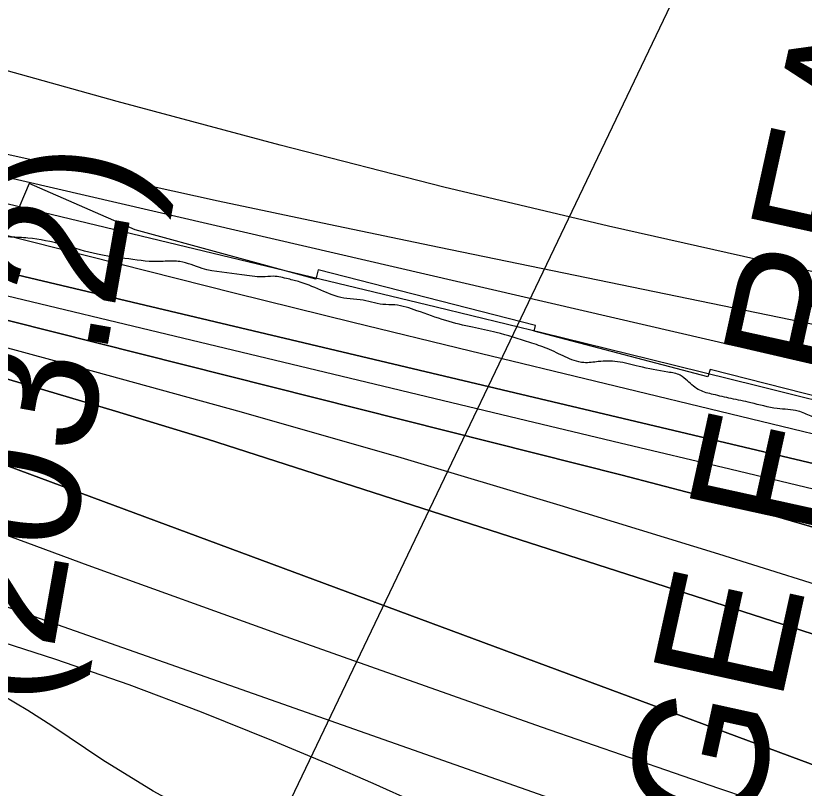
# Model space of a CAD drawing. Extents: x 3329332 to 3367211, y 631066 to 656469.
# Drawn here: x 3341150 to 3341744, y 647260 to 647841 of the extents above; entities that cross this region are included whole.
import ezdxf

# ---------------------------------------------------------------- set-up
doc = ezdxf.new("R2010")
doc.units = 0
for name, color, linetype in [('V-CHAN-NAID', 7, 'Continuous'), ('V-RIVR-EDGE', 7, 'Continuous'), ('V-RIVR-RANG', 7, 'Continuous'), ('V-RRAP-RVMT', 7, 'Continuous'), ('V-TOPO-DPTH', 7, 'Continuous'), ('V-TOPO-MAJR', 7, 'Continuous'), ('V-TOPO-MINR', 7, 'Continuous'), ('V-TOPO-WATR', 7, 'Continuous')]:
    doc.layers.add(name, color=color, linetype=linetype)

msp = doc.modelspace()

# ---------------------------------------------------------------- linework, layer by layer
at = {"layer": 'V-RIVR-EDGE'}
msp.add_spline([(3343636.83, 646843.4), (3343622.11, 646851.58), (3343608.94, 646858.59), (3343596.54, 646861.34), (3343585.29, 646861.75), (3343568.24, 646866.84), (3343554.7, 646877.73), (3343538.06, 646892.12), (3343529.15, 646895.63), (3343519.47, 646901.86), (3343506.69, 646910.04), (3343488.88, 646921.33), (3343476.1, 646929.89), (3343464.1, 646937.29), (3343456.75, 646944.29), (3343449.79, 646951.28), (3343444.75, 646953.23), (3343437.39, 646955.97), (3343424.98, 646958.32), (3343409.48, 646962.24), (3343396.7, 646968.09), (3343383.53, 646974.33), (3343375.78, 646976.67), (3343358.72, 646980.21), (3343342.44, 646984.12), (3343325, 646985.33), (3343315.3, 646986.52), (3343304.84, 646990.42), (3343288.96, 646998.6), (3343275.41, 647006.78), (3343264.95, 647012.63), (3343248.68, 647018.48), (3343233.95, 647022.4), (3343209.93, 647028.27), (3343162.26, 647042.35), (3343147.92, 647045.1), (3343128.93, 647049.41), (3343116.52, 647051.77), (3343106.45, 647056.84), (3343102.58, 647058.79), (3343086.69, 647062.32), (3343081.26, 647062.33), (3343073.51, 647063.9), (3343064.59, 647066.25), (3343053.75, 647071.71), (3343047.94, 647075.6), (3343041.74, 647078.33), (3343029.34, 647083.01), (3343020.05, 647087.69), (3343006.49, 647095.09), (3342971.62, 647107.97), (3342951.48, 647116.56), (3342937.15, 647125.12), (3342928.25, 647130.57), (3342903.06, 647138.78), (3342877.49, 647148.54), (3342858.9, 647157.5), (3342849.61, 647166.06), (3342844.19, 647170.73), (3342831.79, 647175.41), (3342823.66, 647177.76), (3342803.89, 647181.68), (3342796.53, 647184.42), (3342787.23, 647189.48), (3342775.61, 647194.55), (3342758.94, 647198.86), (3342732.97, 647203.58), (3342721.35, 647205.93), (3342697.7, 647211.81), (3342663.99, 647221.97), (3342635.71, 647232.13), (3342620.59, 647237.21), (3342601.98, 647239.19), (3342563.62, 647249.37), (3342526.8, 647258.77), (3342490.76, 647270.88), (3342457.06, 647284.15), (3342444.66, 647289.99), (3342438.03, 647274.11), (3342415.17, 647281.53), (3342391.93, 647292.06), (3342329.17, 647319.75), (3342295.08, 647333.8), (3342283.07, 647338.87), (3342254.79, 647352.12), (3342236.2, 647360.31), (3342218.38, 647367.34), (3342205.2, 647372.8), (3342191.65, 647379.43), (3342179.26, 647387.6), (3342172.29, 647390.72), (3342149.82, 647402.02), (3342116.9, 647419.17), (3342096.37, 647427.36), (3342074.67, 647436.72), (3342056.46, 647442.2), (3342048.71, 647445.32), (3342046.39, 647448.04), (3342044.46, 647450.37), (3342038.26, 647452.71), (3342007.65, 647462.48), (3341964.25, 647476.94), (3341952.24, 647483.56), (3341946.04, 647485.52), (3341937.13, 647486.31), (3341928.59, 647486.72), (3341922.4, 647489.84), (3341906.51, 647496.47), (3341894.51, 647501.93), (3341878.24, 647510.11), (3341870.09, 647509.75), (3341856.91, 647512.11), (3341848, 647514.46), (3341827.07, 647520.32), (3341821.26, 647523.44), (3341814.68, 647526.56), (3341810.03, 647526.57), (3341806.53, 647525.8), (3341795.29, 647527), (3341774.75, 647530.54), (3341748.79, 647539.91), (3341739.1, 647543.81), (3341723.2, 647545.79), (3341703.44, 647550.1), (3341688.71, 647553.24), (3341675.14, 647556.38), (3341665.07, 647559.51), (3341655.78, 647566.51), (3341650.36, 647570.79), (3341641.06, 647573.14), (3341619.35, 647577.46), (3341603.07, 647580.99), (3341588.72, 647581.02), (3341577.86, 647580.27), (3341570.5, 647581.84), (3341563.91, 647584.57), (3341550.36, 647590.81), (3341537.18, 647595.5), (3341511.99, 647602.93), (3341494.16, 647606.85), (3341474.01, 647611.94), (3341452.31, 647619.37), (3341435.65, 647623.67), (3341426.73, 647624.08), (3341409.67, 647627.61), (3341399.59, 647628.42), (3341382.16, 647633.89), (3341364.33, 647640.91), (3341355.42, 647643.26), (3341344.18, 647645.23), (3341336.03, 647644.86), (3341320.53, 647646.45), (3341290.68, 647651.18), (3341274.01, 647656.26), (3341268.59, 647656.66), (3341256.95, 647656.3), (3341232.53, 647658.69), (3341211.98, 647661.84), (3341186.01, 647668.89), (3341159.66, 647673.99), (3341146.47, 647674.8), (3341117.01, 647677.59), (3341103.43, 647677.23), (3341097.62, 647677.25), (3341091.8, 647678.81), (3341087.93, 647680.76), (3341085.22, 647682.71), (3341079.8, 647684.66), (3341055.37, 647685.89), (3341036.37, 647687.48), (3341024.73, 647685.96), (3341011.15, 647684.83), (3340999.53, 647686.8), (3340985.19, 647690.32), (3340953.8, 647701.26), (3340935.59, 647709.06), (3340923.58, 647714.52), (3340917, 647718.42), (3340910.8, 647718.43), (3340908.08, 647717.27), (3340903.81, 647717.28), (3340894.51, 647718.47), (3340882.49, 647719.28), (3340860.79, 647726.31), (3340855.76, 647729.81), (3340851.89, 647734.48), (3340848.41, 647736.81), (3340842.59, 647737.6), (3340826.31, 647742.3), (3340811.59, 647748.92), (3340794.94, 647758.66), (3340781.4, 647769.16), (3340774.83, 647778.88), (3340770.95, 647778.89), (3340766.3, 647782), (3340765.15, 647787.82), (3340765.16, 647791.31), (3340761.68, 647794.81), (3340748.9, 647800.66), (3340736.88, 647803.79), (3340725.26, 647807.31), (3340719.45, 647809.65), (3340716.35, 647813.15), (3340707.83, 647818.21), (3340686.53, 647829.9), (3340660.97, 647840.43), (3340654.38, 647842.39), (3340636.55, 647848.25), (3340626.48, 647850.99), (3340619.11, 647851), (3340608.25, 647849.09), (3340603.2, 647848.72), (3340600.49, 647851.05), (3340597.79, 647853.77), (3340589.65, 647855.34), (3340581.51, 647857.69), (3340569.11, 647863.93), (3340561.37, 647868.99), (3340557.89, 647873.65), (3340534.64, 647880.69), (3340500.54, 647891.63), (3340470.7, 647900.23), (3340445.52, 647911.16), (3340419.56, 647920.53), (3340404.07, 647927.55), (3340372.69, 647939.65), (3340342.47, 647952.91), (3340306.06, 647969.67), (3340282.83, 647985.63), (3340275.09, 647994.18), (3340268.9, 647998.85), (3340258.82, 648001.2), (3340240.22, 648007.06), (3340208.84, 648017.22), (3340162.74, 648036.73), (3340150.35, 648044.9), (3340132.92, 648056.19), (3340120.15, 648064.37), (3340103.88, 648071.78), (3340062.41, 648085.06), (3340020.56, 648097.19), (3340008.16, 648099.93), (3339970.58, 648113.21), (3339931.45, 648129.21), (3339889.97, 648138.23), (3339851.6, 648144.14), (3339826.79, 648151.18), (3339779.13, 648166.04), (3339750.46, 648176.97), (3339726.44, 648186.72), (3339710.17, 648194.13), (3339698.55, 648199.98), (3339684.99, 648204.66), (3339657.47, 648210.16), (3339640.4, 648209.43), (3339598.14, 648212.25), (3339566.36, 648218.92), (3339519.07, 648229.12), (3339492.72, 648236.94), (3339468.31, 648244.76), (3339451.64, 648247.9), (3339423.72, 648249.91), (3339391.15, 648250.38), (3339356.26, 648256.67), (3339323.31, 648262.18), (3339267.09, 648266.97), (3339191.49, 648276.08), (3339142.65, 648283.57), (3339080.63, 648294.19), (3339050.01, 648300.08), (3339012.79, 648305.22), (3338936.42, 648315.1), (3338861.59, 648324.59), (3338841.04, 648325.81), (3338779.4, 648333.33), (3338716.98, 648341.24), (3338619.67, 648351.17), (3338573.93, 648357.88), (3338540.2, 648363.39), (3338502.21, 648370.47), (3338454.13, 648371.36), (3338406.05, 648373.42), (3338372.7, 648373.89), (3338327.72, 648378.27), (3338302.91, 648381.43), (3338283.52, 648380.7), (3338273.82, 648381.5), (3338260.65, 648386.58), (3338248.64, 648391.65), (3338238.57, 648396.33), (3338223.45, 648397.53), (3338149.4, 648404.69), (3338106.75, 648411), (3338090.48, 648416.86), (3338075.77, 648425.43), (3338068.02, 648428.55), (3338061.04, 648430.12), (3338050.19, 648432.47), (3338042.06, 648437.14), (3338023.08, 648446.5), (3338014.18, 648455.05), (3338009.55, 648464.37), (3338008.01, 648470.58), (3338005.7, 648475.62), (3338000.28, 648481.46), (3337993.31, 648484.96), (3337977.8, 648485), (3337963.84, 648486.59), (3337952.22, 648492.43), (3337934.8, 648503.33), (3337924.36, 648514.61), (3337915.47, 648527.81), (3337906.96, 648538.31), (3337897.67, 648544.15), (3337885.65, 648546.11), (3337868.61, 648552.36), (3337833.75, 648570.29), (3337831.43, 648572.62), (3337828.34, 648579.61), (3337825.26, 648586.6), (3337821.78, 648591.26), (3337805.13, 648601.77), (3337772.2, 648615.42), (3337745.07, 648623.25), (3337725.3, 648627.56), (3337697.4, 648633.45), (3337655.93, 648643.25), (3337633.05, 648645.24), (3337587.68, 648647.29), (3337530.67, 648646.27), (3337482.2, 648645.61), (3337469.4, 648646.03), (3337459.33, 648649.55), (3337449.63, 648650.74), (3337425.98, 648650.79), (3337387.19, 648648.56), (3337346.08, 648645.95), (3337294.49, 648642.2), (3337235.92, 648634.98), (3337203.72, 648631.95), (3337180.83, 648629.68), (3337120.32, 648621.3), (3337079.58, 648613.26), (3337041.95, 648609.47), (3337018.29, 648606.82), (3336982.59, 648599.15), (3336951.55, 648594.18), (3336908.51, 648592.74), (3336875.16, 648597.09), (3336858.1, 648598.29), (3336851.13, 648601.03), (3336844.93, 648603.37), (3336839.12, 648604.16), (3336830.97, 648604.18), (3336822.05, 648601.1), (3336811.56, 648595.31), (3336803.02, 648593.39), (3336796.04, 648593.02), (3336789.07, 648595.36), (3336779.37, 648595.77), (3336757.26, 648590.79), (3336729.69, 648577.67), (3336702.14, 648569.98), (3336685.85, 648570.41), (3336673.83, 648571.99), (3336663.75, 648571.24), (3336652.88, 648568.16), (3336636.96, 648559.28), (3336627.26, 648556.59), (3336614.46, 648555.85), (3336584.98, 648551.66), (3336546.19, 648547.88), (3336510.11, 648542.15), (3336477.9, 648535.25), (3336448.4, 648524.85), (3336423.93, 648508.62), (3336410.71, 648494.69), (3336400.59, 648480.37), (3336397.46, 648469.13), (3336394.71, 648454.01), (3336388.08, 648437.74), (3336381.45, 648423.41), (3336375.99, 648411.01), (3336372.48, 648404.04), (3336364.32, 648397.86), (3336361.21, 648394.76), (3336359.66, 648392.05), (3336357.7, 648385.85), (3336351.09, 648378.5), (3336344.85, 648364.55), (3336339.8, 648359.91), (3336331.26, 648357.22), (3336326.21, 648354.52), (3336319.22, 648349.88), (3336309.89, 648340.98), (3336302.51, 648337.51), (3336295.13, 648333.27), (3336286.97, 648324.75), (3336280.37, 648321.67), (3336267.17, 648317.43), (3336257.87, 648317.46), (3336251.66, 648317.47), (3336242.35, 648316.72), (3336231.49, 648315.97), (3336219.86, 648316), (3336194.65, 648315.67), (3336165.57, 648319.62), (3336148.12, 648318.89), (3336131.05, 648316.61), (3336112.04, 648312.39), (3336101.95, 648308.92), (3336086.41, 648300.04), (3336075.55, 648296.19), (3336060.42, 648293.9), (3336047.62, 648294.32), (3336032.51, 648298.24), (3336021.66, 648301.75), (3336016.23, 648303.32), (3336006.54, 648303.73), (3335978.62, 648305.74), (3335940.22, 648301.18), (3335891.73, 648295.09), (3335848.67, 648290.55), (3335790.11, 648290.3), (3335753.27, 648290.01), (3335726.5, 648286.2), (3335694.69, 648282.78), (3335674.9, 648275.85), (3335659.38, 648272.4), (3335636.49, 648268.58), (3335620.58, 648266.68), (3335591.88, 648265.98), (3335557.76, 648268), (3335544.19, 648268.03), (3335523.24, 648266.92), (3335504.62, 648263.86), (3335489.88, 648261.96), (3335466.23, 648265.51), (3335442.19, 648264.79), (3335411.55, 648264.87), (3335377.8, 648261.85), (3335309.15, 648254.65), (3335266.48, 648252.43), (3335243.99, 648251.32), (3335220.72, 648250.61), (3335202.5, 648252.98), (3335190.09, 648253.01), (3335171.08, 648250.73), (3335140.04, 648245.38), (3335097.74, 648231.91), (3335079.89, 648228.46), (3335074.85, 648228.47), (3335068.64, 648228.1), (3335061.66, 648228.12), (3335052.35, 648225.81), (3335042.26, 648224.29), (3335032.17, 648218.88), (3335022.08, 648215.81), (3335003.07, 648212.75), (3334965.83, 648211.29), (3334950.71, 648212.49), (3334915.81, 648214.91), (3334852.21, 648213.51), (3334793.26, 648210.17), (3334744.78, 648208.35), (3334710.65, 648207.27), (3334677.29, 648204.64), (3334638.51, 648204.35), (3334608.65, 648204.81), (3334566.77, 648205.69), (3334543.11, 648205.74), (3334524.88, 648204.63), (3334499.67, 648202.75), (3334450.42, 648202.48), (3334410.48, 648202.58), (3334380.23, 648202.66), (3334353.87, 648206.21), (3334344.56, 648205.46), (3334325.55, 648203.96), (3334283.27, 648200.18), (3334254.57, 648197.15), (3334219.27, 648193.75), (3334183.2, 648192.67), (3334158.38, 648191.57), (3334149.46, 648191.21), (3334137.04, 648188.13), (3334128.5, 648185.44), (3334111.04, 648182.77), (3334081.56, 648179.74), (3334057.13, 648178.64), (3334040.84, 648179.45), (3334029.99, 648182.97), (3334019.91, 648182.99), (3333987.32, 648177.26), (3333955.12, 648172.68), (3333933.01, 648170.8), (3333908.97, 648171.25), (3333889.58, 648172.46), (3333868.26, 648173.29), (3333818.62, 648173.41), (3333772.08, 648171.97), (3333733.68, 648169.35), (3333687.91, 648167.53), (3333647.96, 648163.36), (3333617.31, 648159.56), (3333590.54, 648153.03), (3333562.6, 648148.06), (3333531.56, 648141.54), (3333511.01, 648139.66), (3333488.9, 648138.16), (3333475.71, 648137.8), (3333461.74, 648134.74), (3333439.4, 648130.07)], degree=3, dxfattribs=at)
at = {"layer": 'V-RIVR-RANG'}
msp.add_line((3341736.2, 648044.12), (3341242.54, 647012.12), dxfattribs=at)
at = {"layer": 'V-RRAP-RVMT'}
for p, q in [((3341160.43, 647714.99), (3341149.27, 647688.37)), ((3341240.36, 647680.12), (3341160.43, 647714.99)), ((3341376.17, 647642.97), (3341240.36, 647680.12)), ((3341377.87, 647650), (3341376.17, 647642.97)), ((3341541.44, 647608.34), (3341377.87, 647650)), ((3341540.37, 647603.97), (3341541.44, 647608.34)), ((3341671.16, 647569.56), (3341540.37, 647603.97)), ((3341672.87, 647575.21), (3341671.16, 647569.56)), ((3341799.08, 647542.82), (3341672.87, 647575.21))]:
    msp.add_line(p, q, dxfattribs=at)
at = {"layer": 'V-TOPO-DPTH'}
for points in [[(3342589.71, 647261.84), (3341948.68, 647501.57), (3341914.97, 647510.85), (3341881.13, 647519.69), (3341788.39, 647542.9), (3341708.06, 647562.9), (3341627.69, 647582.76), (3341547.27, 647602.4), (3341466.81, 647621.91), (3341009.07, 647732.23), (3340987.59, 647737.67), (3340966.21, 647743.44), (3340326.96, 647998.99)], [(3342635.93, 647190.52), (3341964.15, 647452.08), (3341951.78, 647455.7), (3341939.36, 647459.17), (3341926.89, 647462.41), (3341914.37, 647465.49), (3341041.03, 647672.34), (3341027.21, 647675.71), (3341013.41, 647679.21), (3340999.67, 647682.89), (3340985.96, 647686.7), (3340972.32, 647690.75), (3340958.75, 647695), (3340945.27, 647699.56), (3340931.87, 647704.33), (3340336.17, 647947.43)], [(3340336.17, 647947.43), (3340931.87, 647704.33), (3340945.27, 647699.56), (3340958.75, 647695), (3340972.32, 647690.75), (3340985.96, 647686.7), (3340999.67, 647682.89), (3341013.41, 647679.21), (3341027.21, 647675.71), (3341041.03, 647672.34), (3341914.37, 647465.49), (3341926.89, 647462.41), (3341939.36, 647459.17), (3341951.78, 647455.7), (3341964.15, 647452.08), (3342635.93, 647190.52)], [(3340325.48, 647880.11), (3340926.76, 647668.1), (3340940.06, 647664.25), (3340953.39, 647660.5), (3340966.77, 647656.92), (3340980.17, 647653.46), (3341606.57, 647495.71), (3341660.38, 647481.67), (3341714.01, 647467.02), (3341767.39, 647451.46), (3341820.6, 647435.29), (3341862.92, 647422.04), (3341894.71, 647411.68), (3341926.33, 647400.85), (3341957.69, 647389.3), (3341988.89, 647377.28), (3342550.61, 647172.68)], [(3340325.48, 647880.11), (3340926.76, 647668.1), (3340940.06, 647664.25), (3340953.39, 647660.5), (3340966.77, 647656.92), (3340980.17, 647653.46), (3341606.57, 647495.71), (3341660.38, 647481.67), (3341714.01, 647467.02), (3341767.39, 647451.46), (3341820.6, 647435.29), (3341862.92, 647422.04), (3341894.71, 647411.68), (3341926.33, 647400.85), (3341957.69, 647389.3), (3341988.89, 647377.28), (3342550.61, 647172.68)], [(3342601.14, 647087.66), (3341916.39, 647318.35), (3341908.89, 647321.19), (3341901.42, 647324.1), (3341893.97, 647327.05), (3341875.99, 647334.28), (3341859.52, 647340.79), (3341294.64, 647522.73), (3341225.49, 647543.84), (3341156.2, 647564.46), (3341086.81, 647584.77), (3341008.83, 647607.29), (3340978.39, 647616.2), (3340947.99, 647625.24), (3340917.65, 647634.48), (3340254.48, 647852.8)], [(3340254.48, 647852.8), (3340917.65, 647634.48), (3340947.99, 647625.24), (3340978.39, 647616.2), (3341008.83, 647607.29), (3341086.81, 647584.77), (3341156.2, 647564.46), (3341225.49, 647543.84), (3341294.64, 647522.73), (3341859.52, 647340.79), (3341875.99, 647334.28), (3341893.97, 647327.05), (3341901.42, 647324.1), (3341908.89, 647321.19), (3341916.39, 647318.35), (3342601.14, 647087.66)], [(3342574.51, 647048.91), (3341898.51, 647226.37), (3341893.51, 647227.71), (3341888.52, 647229.1), (3341883.55, 647230.56), (3341878.6, 647232.08), (3341852.61, 647240.22), (3341837.51, 647245.1), (3341822.47, 647250.17), (3341807.52, 647255.51), (3341792.64, 647261.03), (3341777.83, 647266.75), (3341763.05, 647272.54), (3341748.32, 647278.46), (3340945.89, 647576.06), (3340940.67, 647577.87), (3340935.46, 647579.69), (3340930.25, 647581.51), (3340917.48, 647586.01), (3340289.99, 647800.3)], [(3340289.99, 647800.3), (3340917.48, 647586.01), (3340930.25, 647581.51), (3340935.46, 647579.69), (3340940.67, 647577.87), (3340945.89, 647576.06), (3341748.32, 647278.46), (3341763.05, 647272.54), (3341777.83, 647266.75), (3341792.64, 647261.03), (3341807.52, 647255.51), (3341822.47, 647250.17), (3341837.51, 647245.1), (3341852.61, 647240.22), (3341878.6, 647232.08), (3341883.55, 647230.56), (3341888.52, 647229.1), (3341893.51, 647227.71), (3341898.51, 647226.37), (3342574.51, 647048.91)], [(3342208.23, 647101.08), (3342126.22, 647123.72), (3342044.25, 647146.52), (3341926.48, 647179.46), (3341903.49, 647186.08), (3341880.57, 647192.94), (3341857.75, 647200.15), (3341835.01, 647207.59), (3341746.44, 647237.32), (3341679.53, 647259.98), (3341612.69, 647282.86), (3341545.97, 647306.07), (3341479.33, 647329.51), (3341396.94, 647358.72), (3341349.72, 647375.54), (3341204.88, 647427.77), (3341159.5, 647444.39), (3341114.15, 647461.12), (3341068.87, 647478.01), (3341023.62, 647495.01), (3340989.6, 647507.86), (3340961.39, 647518.51), (3340933.19, 647529.17), (3340271.26, 647767.52)], [(3342208.23, 647101.08), (3342126.22, 647123.72), (3342044.25, 647146.52), (3341926.48, 647179.46), (3341903.49, 647186.08), (3341880.57, 647192.94), (3341857.75, 647200.15), (3341835.01, 647207.59), (3341746.44, 647237.32), (3341679.53, 647259.98), (3341612.69, 647282.86), (3341545.97, 647306.07), (3341479.33, 647329.51), (3341396.94, 647358.72), (3341349.72, 647375.54), (3341204.88, 647427.77), (3341159.5, 647444.39), (3341114.15, 647461.12), (3341068.87, 647478.01), (3341023.62, 647495.01), (3340989.6, 647507.86), (3340961.39, 647518.51), (3340933.19, 647529.17), (3340271.26, 647767.52)]]:
    msp.add_lwpolyline(points, dxfattribs=at)
at = {"layer": 'V-TOPO-MAJR'}
for points in [[(3342673.16, 647417.39), (3341936.13, 647608.48), (3341901.54, 647616.07), (3341720.37, 647655.05), (3341596.32, 647682.91), (3341472.63, 647712.24), (3341349.49, 647743.8), (3341226.72, 647776.83), (3341020.87, 647834.2), (3341001.45, 647840.07), (3340982.22, 647846.5)], [(3341865.62, 647142.36), (3341864.87, 647142.65), (3340945.03, 647466.3), (3340924.55, 647472.98), (3340904.06, 647479.63), (3340883.56, 647486.26), (3340874.1, 647489.31), (3340858.43, 647494.66), (3340842.89, 647500.34), (3340827.56, 647506.54), (3340812.35, 647513.09), (3340797.24, 647519.87), (3340782.11, 647526.63), (3340766.96, 647533.35), (3340751.81, 647540.03), (3340659.59, 647580.58), (3340597.94, 647606.52), (3340535.79, 647631.13), (3340472.89, 647653.76), (3340409.48, 647675.06), (3340286.12, 647714.32)]]:
    msp.add_lwpolyline(points, dxfattribs=at)
at = {"layer": 'V-TOPO-MINR'}
for points in [[(3342655.98, 647325.06), (3341995.75, 647556.77), (3341979.26, 647560.87), (3341962.74, 647564.81), (3341946.16, 647568.51), (3341929.54, 647572.05), (3341469.07, 647666.79), (3341385.89, 647684.15), (3341302.79, 647701.82), (3341219.78, 647719.97), (3341136.85, 647738.43), (3340981.56, 647773.45), (3340976.34, 647774.7), (3340971.14, 647776.03), (3340965.97, 647777.5), (3340960.83, 647779.04), (3340933.04, 647787.79), (3340925.46, 647790.4), (3340918, 647793.29), (3340910.7, 647796.58), (3340903.52, 647800.15), (3340315.31, 648046.97)], [(3342673.16, 647270.47), (3341957.59, 647530.8), (3341953.14, 647532.14), (3341949.76, 647532.99), (3341948.63, 647533.26), (3340994.6, 647754.13), (3340981.67, 647757.28), (3340968.8, 647760.63), (3340956.01, 647764.28), (3340316.96, 648024.39)], [(3342589.71, 647261.84), (3341948.68, 647501.57), (3341914.97, 647510.85), (3341881.13, 647519.69), (3341788.39, 647542.9), (3341708.06, 647562.9), (3341627.69, 647582.76), (3341547.27, 647602.4), (3341466.81, 647621.91), (3341009.07, 647732.23), (3340987.59, 647737.67), (3340966.21, 647743.44), (3340326.96, 647998.99)], [(3342504.9, 647266.13), (3341988.25, 647465.92), (3341966.02, 647472.59), (3341943.72, 647478.98), (3341921.31, 647484.94), (3341898.81, 647490.61), (3341492.59, 647588.94), (3341404.14, 647610.53), (3341315.76, 647632.36), (3341227.46, 647654.54), (3341139.22, 647676.95), (3341025.85, 647705.99), (3340994.45, 647714.42), (3340963.18, 647723.32), (3340288.97, 647989.63)], [(3342633.75, 647168.67), (3341966, 647431.8), (3341958.02, 647434.36), (3341942.08, 647439.17), (3341938.74, 647440.14), (3341935.38, 647441.08), (3341932, 647441.96), (3341928.62, 647442.79), (3341770.22, 647480.42), (3341687.64, 647500.07), (3341605.06, 647519.76), (3341522.5, 647539.51), (3341439.95, 647559.29), (3340967.53, 647672.7), (3340961.61, 647674.16), (3340955.71, 647675.69), (3340328.08, 647914.3)], [(3342550.61, 647172.68), (3341988.89, 647377.28), (3341957.69, 647389.3), (3341926.33, 647400.85), (3341894.71, 647411.68), (3341862.92, 647422.04), (3341820.6, 647435.29), (3341767.39, 647451.46), (3341714.01, 647467.02), (3341660.38, 647481.67), (3341606.57, 647495.71), (3340980.17, 647653.46), (3340966.77, 647656.92), (3340953.39, 647660.5), (3340940.06, 647664.25), (3340926.76, 647668.1), (3340325.48, 647880.11)], [(3342601.14, 647087.66), (3341916.39, 647318.35), (3341908.89, 647321.19), (3341901.42, 647324.1), (3341893.97, 647327.05), (3341875.99, 647334.28), (3341859.52, 647340.79), (3341294.64, 647522.73), (3341225.49, 647543.84), (3341156.2, 647564.46), (3341086.81, 647584.77), (3341008.83, 647607.29), (3340978.39, 647616.2), (3340947.99, 647625.24), (3340917.65, 647634.48), (3340254.48, 647852.8)], [(3342574.51, 647048.91), (3341898.51, 647226.37), (3341893.51, 647227.71), (3341888.52, 647229.1), (3341883.55, 647230.56), (3341878.6, 647232.08), (3341852.61, 647240.22), (3341837.51, 647245.1), (3341822.47, 647250.17), (3341807.52, 647255.51), (3341792.64, 647261.03), (3341777.83, 647266.75), (3341763.05, 647272.54), (3341748.32, 647278.46), (3340945.89, 647576.06), (3340940.67, 647577.87), (3340935.46, 647579.69), (3340930.25, 647581.51), (3340917.48, 647586.01), (3340289.99, 647800.3)], [(3342208.23, 647101.08), (3342126.22, 647123.72), (3342044.25, 647146.52), (3341926.48, 647179.46), (3341903.49, 647186.08), (3341880.57, 647192.94), (3341857.75, 647200.15), (3341835.01, 647207.59), (3341746.44, 647237.32), (3341679.53, 647259.98), (3341612.69, 647282.86), (3341545.97, 647306.07), (3341479.33, 647329.51), (3341396.94, 647358.72), (3341349.72, 647375.54), (3341204.88, 647427.77), (3341159.5, 647444.39), (3341114.15, 647461.12), (3341068.87, 647478.01), (3341023.62, 647495.01), (3340989.6, 647507.86), (3340961.39, 647518.51), (3340933.19, 647529.17), (3340271.26, 647767.52)], [(3342338.32, 647208.18), (3342141.31, 647278.13), (3342110.41, 647289.47), (3342079.56, 647300.92), (3342067.95, 647305.27), (3342042.92, 647314.63), (3342017.9, 647323.99), (3341992.86, 647333.33), (3341967.83, 647342.67), (3341941.37, 647352.54), (3341929.53, 647356.85), (3341917.65, 647361.03), (3341905.7, 647365.03), (3341893.7, 647368.9), (3341679.46, 647436.22), (3341560.11, 647472.92), (3341440.46, 647508.66), (3341320.4, 647542.93), (3341200.04, 647576.23), (3340993.76, 647631.96)], [(3341451.62, 647249.09), (3341419.35, 647263.57), (3341386.88, 647277.61), (3341344.45, 647295.42), (3341290.31, 647317.21), (3341235.78, 647337.89), (3341180.64, 647356.92), (3341125.11, 647374.85)], [(3341826.6, 647058.19), (3341374.95, 647203.85), (3341333.27, 647219.27), (3341292.69, 647236.93), (3341253.74, 647257.95), (3341215.88, 647281.2), (3341177.6, 647307.01), (3341159.46, 647318.63), (3341140.98, 647329.65)]]:
    msp.add_lwpolyline(points, dxfattribs=at)
at = {"layer": 'V-TOPO-WATR'}
msp.add_lwpolyline([(3342635.93, 647190.52), (3341964.15, 647452.08), (3341951.78, 647455.7), (3341939.36, 647459.17), (3341926.89, 647462.41), (3341914.37, 647465.49), (3341041.03, 647672.34), (3341027.21, 647675.71), (3341013.41, 647679.21), (3340999.67, 647682.89), (3340985.96, 647686.7), (3340972.32, 647690.75), (3340958.75, 647695), (3340945.27, 647699.56), (3340931.87, 647704.33), (3340336.17, 647947.43)], dxfattribs=at)

# ---------------------------------------------------------------- texts
at = {"layer": 'V-CHAN-NAID'}
for s, rotation, p in [('GRANADA RANGE F REAR', 77.60683, (3341493.02, 646263.18)), ('GRANADA RANGE F FRONT (203.2)', 79.92176, (3340851.03, 645519.4))]:
    msp.add_text(s, height=100, rotation=rotation, dxfattribs=at).set_placement(p)

doc.saveas('drawing.dxf')
